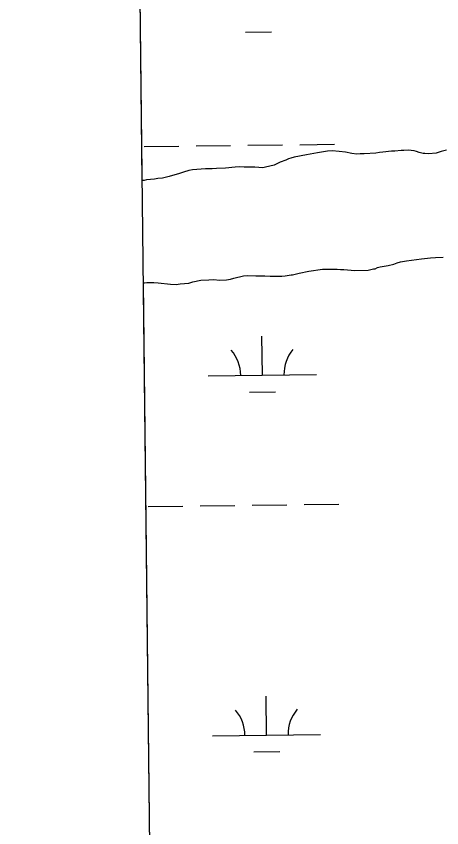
# Model space of a CAD drawing. Extents: x 3684037 to 3722149, y 433263 to 459021.
# Drawn here: x 3688059 to 3688452, y 445859 to 446609 of the extents above; entities that cross this region are included whole.
import ezdxf

# ---------------------------------------------------------------- set-up
doc = ezdxf.new("R2010")
doc.units = 0
for name, color, linetype in [('V-GRID-FRAM', 7, 'Continuous'), ('V-TOPO-SHOR', 7, 'Continuous'), ('V-WETL-SWMP', 7, 'Continuous')]:
    doc.layers.add(name, color=color, linetype=linetype)

msp = doc.modelspace()

# ---------------------------------------------------------------- linework, layer by layer
at = {"layer": 'V-GRID-FRAM'}
msp.add_lwpolyline([(3688058.95, 456858.86), (3719789.33, 457228.09), (3720008.82, 439046.89), (3688262.58, 438677.48), (3688058.95, 456858.86)], dxfattribs=at)
at = {"layer": 'V-TOPO-SHOR'}
for p, q in [((3688327.4, 446481.24), (3688315.91, 446479.03)), ((3688337.57, 446482.91), (3688327.4, 446481.24)), ((3688346.66, 446484.58), (3688337.57, 446482.91)), ((3688350.94, 446484.87), (3688346.66, 446484.58)), ((3688357.37, 446484.38), (3688350.94, 446484.87)), ((3688363.27, 446483.61), (3688357.37, 446484.38)), ((3688369.17, 446482.31), (3688363.27, 446483.61)), ((3688373.72, 446481.8), (3688369.17, 446482.31)), ((3688376.93, 446482.09), (3688373.72, 446481.8)), ((3688380.68, 446482.12), (3688376.93, 446482.09)), ((3688391.39, 446482.72), (3688380.68, 446482.12)), ((3688394.6, 446483.28), (3688391.39, 446482.72)), ((3688397.81, 446483.56), (3688394.6, 446483.28)), ((3688405.83, 446484.69), (3688397.81, 446483.56)), ((3688408.78, 446484.7), (3688405.83, 446484.69)), ((3688414.67, 446485.28), (3688408.78, 446484.7)), ((3688417.08, 446485.29), (3688414.67, 446485.28)), ((3688421.09, 446485.59), (3688417.08, 446485.29)), ((3688426.72, 446484.82), (3688421.09, 446485.59)), ((3688428.86, 446484.3), (3688426.72, 446484.82)), ((3688431.55, 446483.24), (3688428.86, 446484.3)), ((3688435.03, 446482.46), (3688431.55, 446483.24)), ((3688436.64, 446482.47), (3688435.03, 446482.46)), ((3688440.12, 446481.96), (3688436.64, 446482.47)), ((3688447.08, 446482.81), (3688440.12, 446481.96)), ((3688451.62, 446484.17), (3688447.08, 446482.81)), ((3688456.7, 446485.55), (3688451.62, 446484.17)), ((3688302.81, 446474.39), (3688299.88, 446472.77)), ((3688308.16, 446476.3), (3688302.81, 446474.39)), ((3688310.56, 446477.39), (3688308.16, 446476.3)), ((3688312.7, 446478.2), (3688310.56, 446477.39)), ((3688315.91, 446479.03), (3688312.7, 446478.2)), ((3688218.52, 446466.63), (3688213.71, 446465.26)), ((3688221.73, 446467.18), (3688218.52, 446466.63)), ((3688233.77, 446468.33), (3688221.73, 446467.18)), ((3688239.93, 446468.37), (3688233.77, 446468.33)), ((3688243.95, 446468.66), (3688239.93, 446468.37)), ((3688252.51, 446468.99), (3688243.95, 446468.66)), ((3688261.34, 446469.84), (3688252.51, 446468.99)), ((3688265.36, 446470.14), (3688261.34, 446469.84)), ((3688269.64, 446469.9), (3688265.36, 446470.14)), ((3688272.59, 446469.92), (3688269.64, 446469.9)), ((3688275.53, 446469.67), (3688272.59, 446469.92)), ((3688279.55, 446469.69), (3688275.53, 446469.67)), ((3688286.78, 446469.2), (3688279.55, 446469.69)), ((3688289.46, 446469.76), (3688286.78, 446469.2)), ((3688297.48, 446471.68), (3688289.46, 446469.76)), ((3688299.88, 446472.77), (3688297.48, 446471.68)), ((3688186.71, 446458.66), (3688179.48, 446458.08)), ((3688189.92, 446459.22), (3688186.71, 446458.66)), ((3688194.2, 446459.51), (3688189.92, 446459.22)), ((3688200.35, 446461.16), (3688194.2, 446459.51)), ((3688207.56, 446463.34), (3688200.35, 446461.16)), ((3688208.9, 446463.62), (3688207.56, 446463.34)), ((3688213.71, 446465.26), (3688208.9, 446463.62)), ((3688177.08, 446457.53), (3688175.44, 446457.4)), ((3688179.48, 446458.08), (3688177.08, 446457.53)), ((3688419.6, 446383.3), (3688433.51, 446384.99)), ((3688433.51, 446384.99), (3688441.8, 446386.12)), ((3688441.8, 446386.12), (3688446.62, 446386.41)), ((3688446.62, 446386.41), (3688453.58, 446386.46)), ((3688390.73, 446375.88), (3688392.86, 446376.97)), ((3688392.86, 446376.97), (3688395.27, 446377.52)), ((3688395.27, 446377.52), (3688402.76, 446378.91)), ((3688402.76, 446378.91), (3688407.84, 446380.01)), ((3688407.84, 446380.01), (3688411.04, 446381.37)), ((3688411.04, 446381.37), (3688414.25, 446382.19)), ((3688414.25, 446382.19), (3688419.6, 446383.3)), ((3688260.12, 446367.29), (3688268.94, 446369.22)), ((3688268.94, 446369.22), (3688272.96, 446369.51)), ((3688272.96, 446369.51), (3688280.46, 446369.29)), ((3688280.46, 446369.29), (3688288.76, 446369.34)), ((3688288.76, 446369.34), (3688293.58, 446369.11)), ((3688293.58, 446369.11), (3688304.56, 446369.18)), ((3688304.56, 446369.18), (3688307.5, 446369.46)), ((3688307.5, 446369.46), (3688313.12, 446370.3)), ((3688313.12, 446370.3), (3688314.46, 446370.31)), ((3688314.46, 446370.31), (3688316.86, 446370.86)), ((3688316.86, 446370.86), (3688320.6, 446371.96)), ((3688320.6, 446371.96), (3688329.43, 446373.62)), ((3688329.43, 446373.62), (3688342, 446375.57)), ((3688342, 446375.57), (3688355.66, 446375.66)), ((3688355.66, 446375.66), (3688358.6, 446375.14)), ((3688358.6, 446375.14), (3688361.82, 446375.16)), ((3688361.82, 446375.16), (3688372, 446374.43)), ((3688372, 446374.43), (3688384.31, 446374.5)), ((3688384.31, 446374.5), (3688389.12, 446375.87)), ((3688389.12, 446375.87), (3688390.73, 446375.88)), ((3688176.5, 446362.93), (3688177.41, 446363.01)), ((3688177.41, 446363.01), (3688179.55, 446363.3)), ((3688179.55, 446363.3), (3688186.25, 446363.07)), ((3688186.25, 446363.07), (3688190.27, 446362.83)), ((3688190.27, 446362.83), (3688201.52, 446361.56)), ((3688201.52, 446361.56), (3688206.88, 446361.33)), ((3688206.88, 446361.33), (3688210.35, 446361.88)), ((3688210.35, 446361.88), (3688218.38, 446362.47)), ((3688218.38, 446362.47), (3688222.12, 446363.83)), ((3688222.12, 446363.83), (3688229.61, 446365.22)), ((3688229.61, 446365.22), (3688237.1, 446365.8)), ((3688237.1, 446365.8), (3688241.39, 446365.83)), ((3688241.39, 446365.83), (3688247.01, 446365.33)), ((3688247.01, 446365.33), (3688253.44, 446365.64)), ((3688253.44, 446365.64), (3688256.91, 446366.2)), ((3688256.91, 446366.2), (3688260.12, 446367.29))]:
    msp.add_line(p, q, dxfattribs=at)
at = {"layer": 'V-WETL-SWMP'}
for p, q in [((3688175.44, 446457.4), (3688167.3, 447184.14)), ((3688270.75, 446594.59), (3688294.75, 446594.87)), ((3688177.13, 446488.86), (3688209.13, 446489.23)), ((3688225.13, 446489.42), (3688257.13, 446489.79)), ((3688273.12, 446489.97), (3688305.12, 446490.35)), ((3688321.12, 446490.53), (3688353.12, 446490.91)), ((3688327.4, 446481.24), (3688315.91, 446479.03)), ((3688337.57, 446482.91), (3688327.4, 446481.24)), ((3688346.66, 446484.58), (3688337.57, 446482.91)), ((3688350.94, 446484.87), (3688346.66, 446484.58)), ((3688357.37, 446484.38), (3688350.94, 446484.87)), ((3688363.27, 446483.61), (3688357.37, 446484.38)), ((3688369.17, 446482.31), (3688363.27, 446483.61)), ((3688373.72, 446481.8), (3688369.17, 446482.31)), ((3688376.93, 446482.09), (3688373.72, 446481.8)), ((3688380.68, 446482.12), (3688376.93, 446482.09)), ((3688391.39, 446482.72), (3688380.68, 446482.12)), ((3688394.6, 446483.28), (3688391.39, 446482.72)), ((3688397.81, 446483.56), (3688394.6, 446483.28)), ((3688405.83, 446484.69), (3688397.81, 446483.56)), ((3688408.78, 446484.7), (3688405.83, 446484.69)), ((3688414.67, 446485.28), (3688408.78, 446484.7)), ((3688417.08, 446485.29), (3688414.67, 446485.28)), ((3688421.09, 446485.59), (3688417.08, 446485.29)), ((3688426.72, 446484.82), (3688421.09, 446485.59)), ((3688428.86, 446484.3), (3688426.72, 446484.82)), ((3688431.55, 446483.24), (3688428.86, 446484.3)), ((3688435.03, 446482.46), (3688431.55, 446483.24)), ((3688436.64, 446482.47), (3688435.03, 446482.46)), ((3688440.12, 446481.96), (3688436.64, 446482.47)), ((3688447.08, 446482.81), (3688440.12, 446481.96)), ((3688451.62, 446484.17), (3688447.08, 446482.81)), ((3688456.7, 446485.55), (3688451.62, 446484.17)), ((3688302.81, 446474.39), (3688299.88, 446472.77)), ((3688308.16, 446476.3), (3688302.81, 446474.39)), ((3688310.56, 446477.39), (3688308.16, 446476.3)), ((3688312.7, 446478.2), (3688310.56, 446477.39)), ((3688315.91, 446479.03), (3688312.7, 446478.2)), ((3688218.52, 446466.63), (3688213.71, 446465.26)), ((3688221.73, 446467.18), (3688218.52, 446466.63)), ((3688233.77, 446468.33), (3688221.73, 446467.18)), ((3688239.93, 446468.37), (3688233.77, 446468.33)), ((3688243.95, 446468.66), (3688239.93, 446468.37)), ((3688252.51, 446468.99), (3688243.95, 446468.66)), ((3688261.34, 446469.84), (3688252.51, 446468.99)), ((3688265.36, 446470.14), (3688261.34, 446469.84)), ((3688269.64, 446469.9), (3688265.36, 446470.14)), ((3688272.59, 446469.92), (3688269.64, 446469.9)), ((3688275.53, 446469.67), (3688272.59, 446469.92)), ((3688279.55, 446469.69), (3688275.53, 446469.67)), ((3688286.78, 446469.2), (3688279.55, 446469.69)), ((3688289.46, 446469.76), (3688286.78, 446469.2)), ((3688297.48, 446471.68), (3688289.46, 446469.76)), ((3688299.88, 446472.77), (3688297.48, 446471.68)), ((3688186.71, 446458.66), (3688179.48, 446458.08)), ((3688189.92, 446459.22), (3688186.71, 446458.66)), ((3688194.2, 446459.51), (3688189.92, 446459.22)), ((3688200.35, 446461.16), (3688194.2, 446459.51)), ((3688207.56, 446463.34), (3688200.35, 446461.16)), ((3688208.9, 446463.62), (3688207.56, 446463.34)), ((3688213.71, 446465.26), (3688208.9, 446463.62)), ((3688177.08, 446457.53), (3688175.44, 446457.4)), ((3688179.48, 446458.08), (3688177.08, 446457.53)), ((3688419.6, 446383.3), (3688433.51, 446384.99)), ((3688433.51, 446384.99), (3688441.8, 446386.12)), ((3688441.8, 446386.12), (3688446.62, 446386.41)), ((3688446.62, 446386.41), (3688453.58, 446386.46)), ((3688390.73, 446375.88), (3688392.86, 446376.97)), ((3688392.86, 446376.97), (3688395.27, 446377.52)), ((3688395.27, 446377.52), (3688402.76, 446378.91)), ((3688402.76, 446378.91), (3688407.84, 446380.01)), ((3688407.84, 446380.01), (3688411.04, 446381.37)), ((3688411.04, 446381.37), (3688414.25, 446382.19)), ((3688414.25, 446382.19), (3688419.6, 446383.3)), ((3688260.12, 446367.29), (3688268.94, 446369.22)), ((3688268.94, 446369.22), (3688272.96, 446369.51)), ((3688272.96, 446369.51), (3688280.46, 446369.29)), ((3688280.46, 446369.29), (3688288.76, 446369.34)), ((3688288.76, 446369.34), (3688293.58, 446369.11)), ((3688293.58, 446369.11), (3688304.56, 446369.18)), ((3688304.56, 446369.18), (3688307.5, 446369.46)), ((3688307.5, 446369.46), (3688313.12, 446370.3)), ((3688313.12, 446370.3), (3688314.46, 446370.31)), ((3688314.46, 446370.31), (3688316.86, 446370.86)), ((3688316.86, 446370.86), (3688320.6, 446371.96)), ((3688320.6, 446371.96), (3688329.43, 446373.62)), ((3688329.43, 446373.62), (3688342, 446375.57)), ((3688342, 446375.57), (3688355.66, 446375.66)), ((3688355.66, 446375.66), (3688358.6, 446375.14)), ((3688358.6, 446375.14), (3688361.82, 446375.16)), ((3688361.82, 446375.16), (3688372, 446374.43)), ((3688372, 446374.43), (3688384.31, 446374.5)), ((3688384.31, 446374.5), (3688389.12, 446375.87)), ((3688389.12, 446375.87), (3688390.73, 446375.88)), ((3688176.5, 446362.93), (3688177.41, 446363.01)), ((3688205.92, 443736.26), (3688176.5, 446362.93)), ((3688177.41, 446363.01), (3688179.55, 446363.3)), ((3688179.55, 446363.3), (3688186.25, 446363.07)), ((3688186.25, 446363.07), (3688190.27, 446362.83)), ((3688190.27, 446362.83), (3688201.52, 446361.56)), ((3688201.52, 446361.56), (3688206.88, 446361.33)), ((3688206.88, 446361.33), (3688210.35, 446361.88)), ((3688210.35, 446361.88), (3688218.38, 446362.47)), ((3688218.38, 446362.47), (3688222.12, 446363.83)), ((3688222.12, 446363.83), (3688229.61, 446365.22)), ((3688229.61, 446365.22), (3688237.1, 446365.8)), ((3688237.1, 446365.8), (3688241.39, 446365.83)), ((3688241.39, 446365.83), (3688247.01, 446365.33)), ((3688247.01, 446365.33), (3688253.44, 446365.64)), ((3688253.44, 446365.64), (3688256.91, 446366.2)), ((3688256.91, 446366.2), (3688260.12, 446367.29)), ((3688286.45, 446277.51), (3688286.03, 446313.51)), ((3688236.45, 446276.93), (3688336.44, 446278.09)), ((3688274.63, 446261.94), (3688298.63, 446262.22)), ((3688181.01, 446156.2), (3688213, 446156.57)), ((3688229, 446156.76), (3688261, 446157.13)), ((3688277, 446157.32), (3688309, 446157.69)), ((3688325, 446157.88), (3688356.99, 446158.25)), ((3688290.32, 445944.86), (3688289.9, 445980.85)), ((3688240.32, 445944.27), (3688340.31, 445945.44)), ((3688278.5, 445929.29), (3688302.5, 445929.57))]:
    msp.add_line(p, q, dxfattribs=at)
for centre, start, end in [((3688341.68, 446278.63), 139.89486, 181.43852), ((3688231.2, 446277.34), 359.89487, 41.43853), ((3688235.07, 445944.69), 359.89487, 41.43853), ((3688345.55, 445945.97), 139.89486, 181.43852)]:
    msp.add_arc(centre, 35.25, start, end, dxfattribs=at)

doc.saveas('drawing.dxf')
